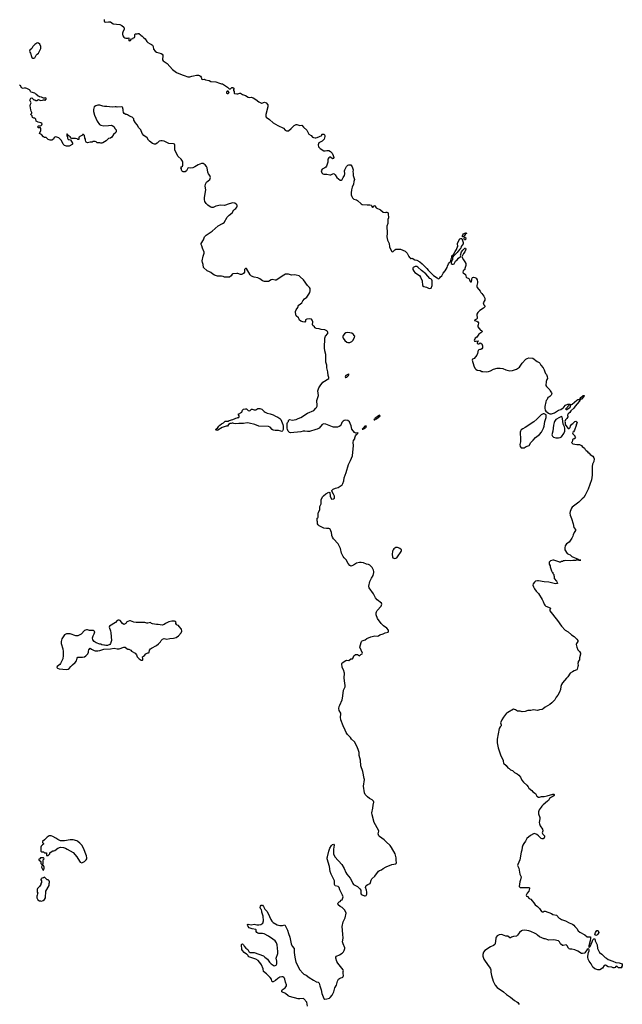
# Model space of a CAD drawing. Header units: inches. Extents: x 2293880 to 2522759, y 823965 to 1006879.
# Tile 277 of 325: x 2453815 to 2466402, y 850187 to 870769. Entities that reach past the tile are written whole.
import ezdxf

# ---------------------------------------------------------------- set-up
doc = ezdxf.new("R2010")
doc.units = ezdxf.units.IN
doc.header["$MEASUREMENT"] = 0
for name, color, linetype in [('C4855', 7, 'Continuous'), ('C4856', 7, 'Continuous'), ('C4857', 7, 'Continuous'), ('C4865', 7, 'Continuous'), ('C4866', 7, 'Continuous')]:
    doc.layers.add(name, color=color, linetype=linetype)

msp = doc.modelspace()

# ---------------------------------------------------------------- linework, layer by layer
at = {"layer": 'C4855', "color": 5, "elevation": 120}
for points in [[(2455890, 858219), (2455870, 858219), (2455850, 858209), (2455814, 858166), (2455691, 858089), (2455685, 858070), (2455713, 857993), (2455721, 857950), (2455731, 857790), (2455711, 857729), (2455695, 857705), (2455650, 857688), (2455612, 857688), (2455590, 857695), (2455570, 857695), (2455530, 857704), (2455510, 857715), (2455490, 857715), (2455410, 857742), (2455369, 857769), (2455345, 857805), (2455339, 857850), (2455349, 857890), (2455374, 857930), (2455386, 857970), (2455368, 857988), (2455350, 857998), (2455270, 858002), (2455230, 858015), (2455210, 858015), (2455170, 858002), (2455097, 857923), (2455030, 857888), (2454990, 857889), (2454870, 857929), (2454790, 857929), (2454750, 857909), (2454721, 857870), (2454697, 857823), (2454684, 857770), (2454684, 857730), (2454715, 857615), (2454722, 857562), (2454724, 857476), (2454714, 857410), (2454666, 857310), (2454651, 857289), (2454598, 857250), (2454592, 857230), (2454605, 857210), (2454639, 857199), (2454790, 857187), (2454829, 857191), (2454850, 857205), (2454882, 857250), (2454916, 857284), (2454975, 857330), (2454999, 857370), (2455018, 857422), (2455030, 857442), (2455070, 857446), (2455090, 857441), (2455130, 857441), (2455169, 857451), (2455198, 857470), (2455235, 857510), (2455249, 857550), (2455249, 857571), (2455260, 857600), (2455290, 857632), (2455314, 857610), (2455370, 857581), (2455390, 857576), (2455450, 857575), (2455490, 857581), (2455570, 857607), (2455710, 857616), (2455790, 857631), (2455850, 857616), (2455890, 857617), (2455990, 857651), (2456015, 857655), (2456057, 857617), (2456070, 857611), (2456094, 857610), (2456134, 857590), (2456152, 857572), (2456224, 857524), (2456252, 857490), (2456272, 857450), (2456310, 857405), (2456350, 857381), (2456379, 857381), (2456388, 857390), (2456389, 857410), (2456378, 857450), (2456424, 857476), (2456450, 857511), (2456490, 857531), (2456508, 857532), (2456518, 857542), (2456529, 857590), (2456546, 857614), (2456568, 857630), (2456676, 857684), (2456717, 857723), (2456754, 857766), (2456770, 857791), (2456800, 857820), (2456831, 857831), (2456890, 857818), (2456949, 857831), (2457030, 857839), (2457083, 857857), (2457129, 857890), (2457190, 857952), (2457204, 857990), (2457195, 858030), (2457143, 858083), (2457130, 858106), (2457106, 858110), (2457090, 858126), (2457078, 858150), (2457086, 858170), (2457068, 858188), (2457050, 858198), (2456990, 858194), (2456930, 858179), (2456862, 858150), (2456830, 858129), (2456790, 858115), (2456750, 858118), (2456709, 858129), (2456670, 858129), (2456590, 858139), (2456570, 858148), (2456550, 858168), (2456490, 858156), (2456470, 858156), (2456430, 858165), (2456250, 858166), (2456197, 858177), (2456130, 858201), (2456110, 858201), (2456071, 858189), (2456048, 858172), (2456030, 858149), (2455990, 858129), (2455966, 858146), (2455915, 858210)], [(2454470, 853709), (2454451, 853709), (2454430, 853708), (2454390, 853682), (2454334, 853626), (2454292, 853590), (2454294, 853570), (2454314, 853550), (2454313, 853533), (2454290, 853518), (2454262, 853490), (2454254, 853470), (2454254, 853390), (2454270, 853374), (2454312, 853372), (2454330, 853354), (2454373, 853353), (2454378, 853298), (2454410, 853294), (2454446, 853330), (2454447, 853353), (2454470, 853374), (2454510, 853392), (2454530, 853392), (2454550, 853402), (2454610, 853451), (2454670, 853471), (2454730, 853465), (2454770, 853451), (2454810, 853431), (2454930, 853361), (2455011, 853271), (2455062, 853182), (2455080, 853160), (2455110, 853142), (2455170, 853175), (2455203, 853210), (2455215, 853230), (2455218, 853250), (2455212, 853290), (2455145, 853450), (2455110, 853510), (2455070, 853558), (2455033, 853590), (2455010, 853604), (2454930, 853627), (2454870, 853622), (2454750, 853602), (2454670, 853604), (2454609, 853629), (2454570, 853659), (2454510, 853693)], [(2454310, 853246), (2454250, 853246), (2454233, 853227), (2454218, 853222), (2454214, 853210), (2454254, 853170), (2454254, 853130), (2454270, 853114), (2454290, 853114), (2454302, 853118), (2454306, 853130), (2454306, 853210), (2454326, 853230), (2454322, 853242)], [(2454310, 853086), (2454290, 853086), (2454278, 853082), (2454274, 853050), (2454298, 852998), (2454310, 852994), (2454326, 853030), (2454326, 853050)], [(2454330, 852846), (2454313, 852827), (2454278, 852822), (2454273, 852807), (2454258, 852802), (2454254, 852790), (2454274, 852770), (2454274, 852730), (2454254, 852710), (2454254, 852690), (2454230, 852646), (2454190, 852606), (2454182, 852590), (2454182, 852530), (2454192, 852510), (2454184, 852496), (2454182, 852470), (2454174, 852450), (2454174, 852410), (2454194, 852370), (2454230, 852351), (2454251, 852351), (2454270, 852342), (2454303, 852357), (2454330, 852378), (2454354, 852410), (2454358, 852550), (2454428, 852670), (2454428, 852710), (2454438, 852730), (2454438, 852750), (2454430, 852766), (2454410, 852786), (2454387, 852787)]]:
    msp.add_lwpolyline(points, close=True, dxfattribs=at)
at = {"layer": 'C4855', "color": 5, "elevation": 80}
msp.add_lwpolyline([(2459830, 850150), (2459810, 850232), (2459750, 850301), (2459735, 850310), (2459670, 850302), (2459630, 850302), (2459450, 850347), (2459423, 850363), (2459369, 850410), (2459293, 850450), (2459289, 850470), (2459301, 850490), (2459357, 850530), (2459377, 850550), (2459387, 850570), (2459386, 850594), (2459366, 850646), (2459356, 850710), (2459347, 850730), (2459330, 850747), (2459310, 850758), (2459290, 850761), (2459250, 850754), (2459210, 850727), (2459158, 850682), (2459110, 850658), (2459090, 850654), (2459081, 850670), (2459072, 850710), (2459047, 850750), (2459006, 850786), (2458970, 850825), (2458906, 850870), (2458898, 850930), (2458865, 851010), (2458853, 851033), (2458799, 851099), (2458750, 851133), (2458598, 851178), (2458586, 851190), (2458586, 851210), (2458568, 851228), (2458550, 851235), (2458502, 851270), (2458469, 851310), (2458457, 851330), (2458453, 851350), (2458449, 851410), (2458450, 851434), (2458455, 851445), (2458468, 851452), (2458490, 851431), (2458505, 851405), (2458542, 851362), (2458581, 851330), (2458601, 851290), (2458610, 851281), (2458631, 851271), (2458713, 851273), (2458910, 851201), (2458934, 851174), (2458990, 851131), (2459031, 851070), (2459070, 851031), (2459110, 851002), (2459130, 850994), (2459150, 850995), (2459170, 851006), (2459189, 851030), (2459183, 851090), (2459169, 851150), (2459209, 851250), (2459209, 851290), (2459195, 851430), (2459179, 851470), (2459149, 851510), (2459104, 851550), (2459015, 851610), (2458921, 851661), (2458890, 851669), (2458810, 851670), (2458790, 851677), (2458769, 851690), (2458755, 851710), (2458754, 851746), (2458750, 851753), (2458670, 851765), (2458610, 851785), (2458589, 851810), (2458579, 851839), (2458569, 851850), (2458590, 851862), (2458651, 851851), (2458710, 851859), (2458770, 851850), (2458810, 851851), (2458850, 851856), (2458896, 851884), (2458909, 851930), (2458901, 852030), (2458876, 852110), (2458874, 852135), (2458863, 852163), (2458850, 852178), (2458839, 852210), (2458845, 852235), (2458862, 852258), (2458870, 852262), (2458890, 852256), (2458910, 852231), (2458938, 852178), (2458977, 852137), (2459005, 852085), (2459058, 851958), (2459082, 851922), (2459110, 851895), (2459190, 851851), (2459250, 851836), (2459303, 851837), (2459351, 851850), (2459370, 851822), (2459410, 851736), (2459428, 851670), (2459460, 851590), (2459489, 851450), (2459504, 851404), (2459546, 851350), (2459547, 851273), (2459560, 851170), (2459583, 851070), (2459668, 850910), (2459730, 850835), (2459750, 850820), (2459797, 850797), (2459864, 850744), (2459950, 850690), (2460000, 850663)], dxfattribs=at)
at = {"layer": 'C4856', "color": 5, "elevation": 80}
for points in [[(2454063, 870000), (2454070, 869982), (2454090, 869965), (2454110, 869965), (2454130, 869972), (2454144, 870000)], [(2456802, 870000), (2456795, 869950), (2456798, 869930), (2456810, 869910), (2456830, 869892), (2456894, 869854), (2457005, 869725), (2457090, 869664), (2457210, 869614), (2457250, 869605), (2457330, 869576), (2457370, 869575), (2457410, 869591), (2457448, 869592), (2457510, 869611), (2457550, 869611), (2457570, 869605), (2457590, 869591), (2457605, 869570), (2457612, 869548), (2457612, 869532), (2457630, 869522), (2457670, 869525), (2457694, 869514), (2457770, 869497), (2457810, 869476), (2457913, 869473), (2457990, 869441), (2458030, 869431), (2458050, 869431), (2458158, 869358), (2458190, 869322), (2458216, 869324), (2458247, 869353), (2458270, 869354), (2458292, 869332), (2458282, 869310), (2458282, 869290), (2458292, 869270), (2458293, 869233), (2458304, 869224), (2458350, 869216), (2458370, 869218), (2458410, 869231), (2458430, 869231), (2458450, 869222), (2458470, 869205), (2458530, 869183), (2458590, 869150), (2458610, 869145), (2458652, 869148), (2458690, 869139), (2458750, 869104), (2458810, 869051), (2458864, 869024), (2458876, 869024), (2458930, 869043), (2458965, 869030), (2458995, 868990), (2458999, 868950), (2458954, 868790), (2458955, 868755), (2458965, 868730), (2459030, 868686), (2459110, 868615), (2459210, 868555), (2459322, 868502), (2459363, 868463), (2459390, 868447), (2459410, 868443), (2459432, 868448), (2459487, 868493), (2459519, 868530), (2459550, 868555), (2459590, 868578), (2459603, 868577), (2459670, 868558), (2459710, 868562), (2459740, 868520), (2459810, 868458), (2459858, 868378), (2459901, 868350), (2459934, 868314), (2459950, 868303), (2459990, 868299), (2460000, 868301)], [(2460000, 864319), (2459978, 864330), (2459970, 864346), (2459935, 864375), (2459929, 864389), (2459936, 864450), (2459927, 864487), (2459909, 864509), (2459870, 864519), (2459811, 864509), (2459787, 864493), (2459785, 864470), (2459771, 864449), (2459726, 864450), (2459690, 864465), (2459658, 864490), (2459654, 864510), (2459639, 864539), (2459590, 864578), (2459584, 864590), (2459578, 864670), (2459590, 864701), (2459625, 864755), (2459642, 864798), (2459650, 864811), (2459707, 864853), (2459726, 864890), (2459763, 864937), (2459810, 864972), (2459854, 865030), (2459873, 865067), (2459882, 865098), (2459881, 865150), (2459870, 865169), (2459830, 865213), (2459746, 865330), (2459676, 865396), (2459652, 865412), (2459590, 865431), (2459550, 865435), (2459490, 865431), (2459430, 865446), (2459390, 865450), (2459370, 865446), (2459330, 865426), (2459170, 865323), (2459150, 865323), (2459090, 865337), (2459068, 865332), (2459010, 865298), (2458990, 865295), (2458930, 865297), (2458888, 865308), (2458830, 865350), (2458790, 865370), (2458710, 865384), (2458655, 865410), (2458630, 865433), (2458550, 865566), (2458530, 865569), (2458513, 865550), (2458509, 865530), (2458512, 865510), (2458509, 865490), (2458490, 865464), (2458470, 865450), (2458450, 865443), (2458430, 865442), (2458370, 865461), (2458350, 865462), (2458270, 865454), (2458252, 865448), (2458230, 865417), (2458199, 865390), (2458170, 865385), (2458090, 865390), (2458062, 865402), (2458030, 865409), (2457950, 865410), (2457881, 865430), (2457850, 865448), (2457805, 865485), (2457779, 865499), (2457730, 865516), (2457657, 865590), (2457647, 865650), (2457633, 865693), (2457630, 865730), (2457650, 865826), (2457670, 865890), (2457670, 865910), (2457637, 865990), (2457622, 866042), (2457607, 866070), (2457606, 866090), (2457654, 866166), (2457675, 866230), (2457710, 866266), (2457833, 866347), (2457963, 866457), (2458054, 866506), (2458087, 866530), (2458150, 866643), (2458194, 866686), (2458252, 866730), (2458290, 866791), (2458330, 866823), (2458352, 866848), (2458359, 866870), (2458358, 866890), (2458336, 866916), (2458310, 866934), (2458270, 866939), (2458190, 866923), (2458090, 866886), (2458010, 866892), (2457910, 866868), (2457854, 866846), (2457830, 866845), (2457807, 866850), (2457770, 866870), (2457743, 866890), (2457710, 866930), (2457682, 866970), (2457672, 867010), (2457675, 867055), (2457700, 867210), (2457692, 867290), (2457695, 867330), (2457718, 867370), (2457787, 867430), (2457798, 867470), (2457797, 867490), (2457789, 867509), (2457760, 867550), (2457744, 867584), (2457731, 867671), (2457718, 867698), (2457690, 867732), (2457650, 867760), (2457630, 867765), (2457610, 867764), (2457542, 867738), (2457470, 867690), (2457430, 867673), (2457390, 867665), (2457350, 867669), (2457330, 867662), (2457301, 867610), (2457273, 867587), (2457230, 867587), (2457214, 867595), (2457201, 867610), (2457193, 867630), (2457193, 867653), (2457184, 867670), (2457195, 867690), (2457213, 867707), (2457225, 867730), (2457222, 867790), (2457215, 867810), (2457190, 867850), (2457127, 867907), (2457090, 867972), (2457059, 868050), (2457058, 868150), (2457050, 868165), (2457030, 868174), (2456930, 868180), (2456831, 868231), (2456790, 868238), (2456762, 868238), (2456731, 868229), (2456686, 868190), (2456650, 868166), (2456630, 868164), (2456590, 868181), (2456526, 868230), (2456508, 868250), (2456478, 868298), (2456410, 868350), (2456372, 868390), (2456344, 868464), (2456307, 868510), (2456270, 868569), (2456236, 868610), (2456202, 868670), (2456196, 868696), (2456190, 868706), (2456166, 868730), (2456109, 868749), (2456070, 868782), (2456050, 868789), (2456030, 868789), (2455995, 868810), (2455984, 868830), (2455974, 868870), (2455975, 868890), (2455967, 868913), (2455967, 868927), (2455962, 868942), (2455950, 868946), (2455850, 868942), (2455830, 868949), (2455809, 868949), (2455750, 868941), (2455637, 868957), (2455588, 868952), (2455550, 868958), (2455490, 868982), (2455470, 868985), (2455450, 868984), (2455405, 868970), (2455373, 868947), (2455358, 868890), (2455355, 868850), (2455377, 868770), (2455430, 868650), (2455480, 868580), (2455510, 868562), (2455572, 868548), (2455670, 868554), (2455730, 868567), (2455750, 868559), (2455779, 868539), (2455806, 868486), (2455832, 868470), (2455832, 868432), (2455825, 868410), (2455776, 868370), (2455742, 868310), (2455710, 868289), (2455670, 868288), (2455620, 868240), (2455550, 868195), (2455530, 868188), (2455512, 868188), (2455490, 868198), (2455430, 868198), (2455410, 868218), (2455390, 868226), (2455350, 868226), (2455330, 868206), (2455286, 868206), (2455230, 868198), (2455206, 868210), (2455200, 868220), (2455188, 868250), (2455188, 868270), (2455178, 868290), (2455178, 868310), (2455168, 868330), (2455167, 868347), (2455150, 868366), (2455130, 868366), (2455124, 868356), (2455072, 868330), (2455061, 868319), (2455052, 868310), (2455052, 868268), (2455030, 868268), (2455016, 868276), (2454984, 868284), (2454902, 868282), (2454889, 868289), (2454870, 868319), (2454826, 868350), (2454810, 868386), (2454802, 868378), (2454802, 868350), (2454811, 868311), (2454811, 868290), (2454830, 868262), (2454850, 868265), (2454875, 868255), (2454918, 868190), (2454918, 868170), (2454910, 868162), (2454850, 868127), (2454790, 868126), (2454750, 868139), (2454721, 868170), (2454686, 868246), (2454636, 868296), (2454592, 868312), (2454570, 868317), (2454546, 868314), (2454536, 868304), (2454518, 868270), (2454490, 868249), (2454450, 868249), (2454410, 868262), (2454370, 868308), (2454330, 868308), (2454310, 868318), (2454270, 868368), (2454229, 868389), (2454254, 868450), (2454258, 868490), (2454248, 868508), (2454209, 868509), (2454188, 868532), (2454206, 868550), (2454250, 868551), (2454263, 868557), (2454278, 868570), (2454288, 868590), (2454280, 868600), (2454256, 868616), (2454204, 868624), (2454170, 868639), (2454159, 868650), (2454152, 868692), (2454130, 868709), (2454109, 868709), (2454094, 868714), (2454085, 868725), (2454077, 868757), (2454050, 868786), (2454050, 868794), (2454067, 868813), (2454068, 868830), (2454054, 868854), (2454045, 868885), (2454035, 868970), (2454040, 869000), (2454055, 869030), (2454029, 869089), (2454050, 869132), (2454070, 869134), (2454110, 869092), (2454132, 869092), (2454150, 869082), (2454170, 869082), (2454210, 869102), (2454250, 869081), (2454294, 869086), (2454310, 869094), (2454330, 869094), (2454350, 869082), (2454366, 869110), (2454366, 869130), (2454350, 869135), (2454330, 869126), (2454310, 869126), (2454270, 869149), (2454230, 869158), (2454208, 869168), (2454196, 869176), (2454170, 869208), (2454154, 869214), (2454130, 869235), (2454055, 869255), (2454042, 869270), (2454035, 869290), (2454023, 869303), (2453990, 869315), (2453966, 869330), (2453938, 869338), (2453930, 869346), (2453890, 869328), (2453850, 869346), (2453838, 869378), (2453830, 869388), (2453810, 869398)], [(2460000, 862199), (2459870, 862158), (2459830, 862159), (2459770, 862170), (2459735, 862165), (2459690, 862151), (2459473, 862133), (2459450, 862142), (2459425, 862170), (2459410, 862199), (2459403, 862230), (2459403, 862330), (2459410, 862350), (2459427, 862370), (2459430, 862390), (2459439, 862400), (2459452, 862408), (2459510, 862400), (2459550, 862402), (2459590, 862412), (2459630, 862435), (2459690, 862456), (2459830, 862541), (2459959, 862601), (2460000, 862645)]]:
    msp.add_lwpolyline(points, dxfattribs=at)
for points in [[(2458170, 869278), (2458150, 869275), (2458142, 869270), (2458132, 869250), (2458133, 869233), (2458150, 869225), (2458170, 869226), (2458178, 869230), (2458188, 869250)], [(2459290, 862164), (2459270, 862165), (2459223, 862183), (2459150, 862183), (2459110, 862191), (2459090, 862202), (2459048, 862248), (2459010, 862264), (2458810, 862275), (2458730, 862305), (2458610, 862338), (2458570, 862342), (2458490, 862328), (2458390, 862330), (2458330, 862322), (2458287, 862327), (2458270, 862335), (2458250, 862338), (2458230, 862328), (2458210, 862328), (2458174, 862310), (2458154, 862270), (2458130, 862275), (2458042, 862242), (2457954, 862190), (2457930, 862182), (2457918, 862190), (2457909, 862210), (2457950, 862232), (2457975, 862270), (2457995, 862290), (2458030, 862321), (2458070, 862345), (2458105, 862375), (2458170, 862378), (2458190, 862391), (2458270, 862411), (2458318, 862430), (2458330, 862442), (2458355, 862445), (2458370, 862454), (2458390, 862454), (2458398, 862470), (2458398, 862490), (2458386, 862510), (2458386, 862530), (2458410, 862534), (2458426, 862550), (2458455, 862565), (2458469, 862610), (2458490, 862630), (2458530, 862636), (2458550, 862631), (2458570, 862622), (2458590, 862602), (2458610, 862592), (2458630, 862602), (2458655, 862625), (2458670, 862626), (2458710, 862611), (2458730, 862611), (2458750, 862616), (2458790, 862641), (2458810, 862643), (2458830, 862641), (2458870, 862626), (2458894, 862610), (2458919, 862579), (2458942, 862562), (2458985, 862545), (2459050, 862533), (2459110, 862510), (2459159, 862479), (2459210, 862457), (2459252, 862430), (2459272, 862410), (2459310, 862310), (2459320, 862270), (2459316, 862204), (2459304, 862176)]]:
    msp.add_lwpolyline(points, close=True, dxfattribs=at)
at = {"layer": 'C4857', "color": 5, "elevation": 80}
for points in [[(2455581, 870770), (2455582, 870742), (2455590, 870722), (2455616, 870716), (2455670, 870727), (2455690, 870727), (2455710, 870721), (2455770, 870685), (2455910, 870666), (2455950, 870648), (2455990, 870610), (2455998, 870590), (2455998, 870570), (2455970, 870510), (2455966, 870490), (2455964, 870464), (2455973, 870430), (2455990, 870403), (2456008, 870388), (2456030, 870381), (2456076, 870384), (2456094, 870390), (2456093, 870333), (2456105, 870325), (2456130, 870334), (2456149, 870371), (2456182, 870378), (2456186, 870390), (2456210, 870394), (2456218, 870410), (2456218, 870450), (2456230, 870474), (2456270, 870474), (2456290, 870482), (2456310, 870482), (2456313, 870473), (2456330, 870461), (2456343, 870443), (2456370, 870426), (2456398, 870398), (2456437, 870370), (2456474, 870314), (2456494, 870294), (2456542, 870262), (2456571, 870250), (2456590, 870234), (2456602, 870210), (2456613, 870150), (2456648, 870108), (2456673, 870093), (2456770, 870065), (2456794, 870050), (2456802, 870030), (2456804, 870010), (2456802, 870000)], [(2454144, 870000), (2454158, 870030), (2454178, 870050), (2454210, 870071), (2454256, 870170), (2454259, 870190), (2454255, 870210), (2454236, 870256), (2454210, 870281), (2454190, 870285), (2454170, 870277), (2454130, 870249), (2454091, 870210), (2454071, 870169), (2454027, 870130), (2454021, 870110), (2454025, 870090), (2454038, 870070), (2454063, 870000)]]:
    msp.add_lwpolyline(points, dxfattribs=at)
at = {"layer": 'C4865', "color": 5, "elevation": 80}
for points in [[(2460000, 850663), (2460010, 850657), (2460050, 850647), (2460070, 850631), (2460084, 850570), (2460114, 850490), (2460126, 850410), (2460170, 850306), (2460190, 850296), (2460230, 850301), (2460285, 850315), (2460302, 850330), (2460339, 850381), (2460379, 850450), (2460398, 850530), (2460435, 850590), (2460436, 850616), (2460450, 850672), (2460475, 850710), (2460493, 850727), (2460520, 850740), (2460550, 850747), (2460563, 850757), (2460573, 850770), (2460579, 850790), (2460573, 850830), (2460574, 850870), (2460579, 850890), (2460574, 850910), (2460461, 851050), (2460441, 851081), (2460417, 851150), (2460417, 851170), (2460430, 851194), (2460498, 851218), (2460550, 851254), (2460577, 851283), (2460594, 851310), (2460609, 851350), (2460607, 851370), (2460570, 851450), (2460561, 851490), (2460570, 851570), (2460568, 851650), (2460551, 851810), (2460575, 851910), (2460612, 851992), (2460636, 852090), (2460630, 852115), (2460600, 852160), (2460550, 852208), (2460508, 852230), (2460469, 852269), (2460462, 852290), (2460468, 852310), (2460489, 852331), (2460510, 852338), (2460530, 852362), (2460548, 852372), (2460568, 852410), (2460569, 852430), (2460558, 852470), (2460501, 852581), (2460486, 852630), (2460470, 852647), (2460406, 852666), (2460390, 852689), (2460394, 852750), (2460389, 852771), (2460366, 852826), (2460324, 852904), (2460300, 852960), (2460284, 853070), (2460236, 853230), (2460236, 853250), (2460245, 853270), (2460269, 853390), (2460293, 853450), (2460330, 853505), (2460350, 853525), (2460371, 853531), (2460381, 853510), (2460367, 853430), (2460371, 853331), (2460399, 853270), (2460541, 853110), (2460590, 853025), (2460624, 852944), (2460647, 852910), (2460721, 852821), (2460761, 852750), (2460775, 852710), (2460791, 852690), (2460827, 852667), (2460870, 852647), (2460921, 852601), (2460943, 852570), (2460942, 852510), (2460949, 852489), (2460970, 852474), (2461017, 852457), (2461030, 852454), (2461050, 852464), (2461066, 852490), (2461068, 852528), (2461062, 852570), (2461041, 852630), (2461044, 852650), (2461053, 852667), (2461089, 852690), (2461133, 852710), (2461144, 852730), (2461155, 852785), (2461169, 852810), (2461230, 852864), (2461311, 852969), (2461330, 852982), (2461370, 852995), (2461410, 853028), (2461470, 853060), (2461590, 853107), (2461670, 853125), (2461678, 853130), (2461688, 853150), (2461679, 853190), (2461679, 853250), (2461656, 853330), (2461582, 853462), (2461550, 853503), (2461470, 853586), (2461425, 853625), (2461333, 853693), (2461316, 853710), (2461308, 853728), (2461305, 853750), (2461315, 853805), (2461313, 853830), (2461220, 853990), (2461176, 854150), (2461174, 854190), (2461193, 854290), (2461196, 854350), (2461210, 854410), (2461207, 854430), (2461180, 854460), (2461122, 854490), (2461082, 854522), (2461033, 854573), (2461015, 854610), (2460998, 854750), (2461014, 854886), (2461013, 854910), (2460984, 855050), (2460940, 855170), (2460933, 855290), (2460909, 855389), (2460903, 855450), (2460893, 855493), (2460864, 855570), (2460806, 855670), (2460746, 855730), (2460723, 855763), (2460659, 855830), (2460632, 855870), (2460616, 855916), (2460569, 856010), (2460521, 856130), (2460513, 856190), (2460523, 856250), (2460521, 856270), (2460486, 856326), (2460479, 856370), (2460485, 856410), (2460503, 856437), (2460553, 856550), (2460555, 856585), (2460567, 856633), (2460582, 856750), (2460614, 856826), (2460617, 856850), (2460599, 856950), (2460594, 857010), (2460594, 857050), (2460601, 857070), (2460602, 857110), (2460578, 857178), (2460549, 857230), (2460544, 857310), (2460550, 857322), (2460630, 857375), (2460650, 857381), (2460690, 857372), (2460730, 857405), (2460769, 857411), (2460782, 857430), (2460795, 857470), (2460830, 857498), (2460870, 857498), (2460890, 857482), (2460910, 857474), (2460940, 857500), (2460970, 857514), (2460978, 857530), (2460922, 857650), (2460947, 857753), (2460955, 857770), (2460970, 857785), (2461030, 857805), (2461068, 857830), (2461150, 857865), (2461230, 857887), (2461290, 857881), (2461310, 857886), (2461338, 857910), (2461410, 857930), (2461450, 857951), (2461510, 857967), (2461518, 857990), (2461516, 858010), (2461481, 858050), (2461417, 858097), (2461365, 858145), (2461288, 858250), (2461264, 858330), (2461263, 858370), (2461268, 858390), (2461284, 858416), (2461362, 858510), (2461374, 858530), (2461377, 858550), (2461370, 858570), (2461284, 858644), (2461245, 858685), (2461204, 858764), (2461114, 858890), (2461111, 858930), (2461132, 859028), (2461162, 859098), (2461196, 859150), (2461211, 859210), (2461212, 859232), (2461202, 859262), (2461176, 859316), (2461130, 859365), (2461101, 859381), (2461058, 859390), (2460995, 859415), (2460950, 859423), (2460910, 859423), (2460851, 859410), (2460790, 859369), (2460750, 859349), (2460730, 859348), (2460710, 859362), (2460679, 859399), (2460635, 859475), (2460590, 859517), (2460570, 859549), (2460537, 859617), (2460514, 859714), (2460466, 859810), (2460370, 859916), (2460347, 859950), (2460332, 859990), (2460332, 860000)], [(2465379, 860000), (2465371, 859970), (2465350, 859929), (2465290, 859850), (2465238, 859810), (2465221, 859790), (2465211, 859770), (2465201, 859730), (2465205, 859690), (2465252, 859610), (2465275, 859595), (2465310, 859585), (2465330, 859571), (2465346, 859546), (2465482, 859490), (2465482, 859482), (2465493, 859473), (2465534, 859470), (2465471, 859469), (2465450, 859475), (2465430, 859467), (2465370, 859465), (2465330, 859457), (2465210, 859466), (2465190, 859458), (2465164, 859456), (2465150, 859446), (2465130, 859446), (2465110, 859428), (2465090, 859429), (2465076, 859436), (2464970, 859468), (2464950, 859468), (2464904, 859456), (2464874, 859430), (2464874, 859390), (2464892, 859350), (2464892, 859330), (2464922, 859250), (2464940, 859220), (2464952, 859210), (2464954, 859190), (2464972, 859170), (2464973, 859153), (2464982, 859130), (2464982, 859090), (2465026, 859030), (2465051, 858989), (2465050, 858986), (2465040, 858980), (2465010, 858979), (2464870, 859014), (2464770, 859015), (2464650, 859041), (2464630, 859041), (2464590, 859032), (2464566, 859014), (2464541, 858979), (2464534, 858950), (2464545, 858910), (2464569, 858870), (2464604, 858824), (2464652, 858772), (2464730, 858650), (2464752, 858610), (2464773, 858553), (2464786, 858530), (2464808, 858508), (2464862, 858490), (2464902, 858470), (2464891, 858430), (2464891, 858410), (2465048, 858208), (2465130, 858090), (2465206, 858010), (2465270, 857971), (2465343, 857910), (2465396, 857876), (2465450, 857821), (2465470, 857791), (2465470, 857768), (2465445, 857730), (2465439, 857710), (2465451, 857650), (2465470, 857598), (2465510, 857562), (2465531, 857530), (2465530, 857506), (2465511, 857430), (2465506, 857390), (2465483, 857350), (2465477, 857330), (2465475, 857310), (2465479, 857270), (2465475, 857250), (2465458, 857190), (2465450, 857178), (2465400, 857160), (2465360, 857140), (2465314, 857106), (2465266, 857030), (2465236, 857004), (2465156, 856904), (2465134, 856870), (2465117, 856830), (2465108, 856770), (2465090, 856714), (2465055, 856650), (2465019, 856610), (2464990, 856553), (2464930, 856489), (2464890, 856456), (2464790, 856401), (2464750, 856364), (2464730, 856352), (2464676, 856344), (2464630, 856327), (2464550, 856339), (2464490, 856329), (2464430, 856327), (2464370, 856307), (2464310, 856303), (2464270, 856315), (2464210, 856315), (2464190, 856325), (2464170, 856345), (2464150, 856352), (2464130, 856353), (2464010, 856289), (2463985, 856270), (2463921, 856190), (2463888, 856132), (2463861, 856070), (2463871, 856030), (2463871, 856010), (2463850, 855989), (2463831, 855950), (2463791, 855730), (2463787, 855650), (2463811, 855550), (2463864, 855384), (2463911, 855290), (2463911, 855270), (2463921, 855230), (2463977, 855177), (2464011, 855130), (2464036, 855116), (2464070, 855085), (2464111, 855071), (2464150, 855031), (2464205, 855005), (2464238, 854978), (2464276, 854936), (2464307, 854870), (2464335, 854830), (2464410, 854767), (2464439, 854730), (2464450, 854707), (2464510, 854653), (2464530, 854625), (2464587, 854590), (2464618, 854538), (2464650, 854517), (2464670, 854516), (2464712, 854528), (2464770, 854533), (2464830, 854545), (2464950, 854579), (2464970, 854577), (2464982, 854570), (2464976, 854550), (2464951, 854529), (2464921, 854519), (2464885, 854490), (2464861, 854450), (2464843, 854430), (2464750, 854357), (2464723, 854330), (2464706, 854310), (2464669, 854251), (2464652, 854210), (2464653, 854170), (2464677, 854090), (2464678, 854062), (2464667, 853990), (2464670, 853962), (2464690, 853919), (2464732, 853850), (2464739, 853810), (2464727, 853770), (2464744, 853744), (2464775, 853710), (2464776, 853684), (2464765, 853655), (2464750, 853645), (2464730, 853646), (2464710, 853656), (2464651, 853711), (2464615, 853735), (2464570, 853756), (2464548, 853752), (2464482, 853718), (2464410, 853656), (2464380, 853600), (2464344, 853550), (2464323, 853510), (2464311, 853470), (2464301, 853410), (2464287, 853370), (2464260, 853210), (2464219, 853110), (2464216, 853090), (2464244, 853030), (2464265, 852910), (2464287, 852850), (2464276, 852790), (2464261, 852750), (2464251, 852650), (2464270, 852631), (2464286, 852626), (2464311, 852631), (2464330, 852631), (2464350, 852625), (2464451, 852631), (2464462, 852622), (2464465, 852610), (2464451, 852550), (2464412, 852510), (2464392, 852470), (2464402, 852450), (2464421, 852441), (2464460, 852400), (2464490, 852381), (2464521, 852350), (2464555, 852310), (2464584, 852264), (2464632, 852232), (2464671, 852190), (2464712, 852130), (2464730, 852118), (2464750, 852118), (2464770, 852131), (2464790, 852131), (2464925, 852085), (2464950, 852066), (2465030, 852047), (2465083, 851990), (2465110, 851971), (2465130, 851961), (2465215, 851935), (2465290, 851891), (2465361, 851861), (2465390, 851838), (2465411, 851810), (2465450, 851773), (2465483, 851723), (2465514, 851694), (2465621, 851641), (2465670, 851594), (2465718, 851598), (2465735, 851595), (2465741, 851570), (2465734, 851510), (2465701, 851410), (2465701, 851390), (2465710, 851371), (2465730, 851396), (2465773, 851490), (2465787, 851533), (2465810, 851556), (2465830, 851552), (2465836, 851530), (2465834, 851510), (2465877, 851430), (2465883, 851350), (2465924, 851270), (2465974, 851234), (2466045, 851165), (2466072, 851152), (2466104, 851124), (2466207, 851090), (2466270, 851062), (2466336, 851056), (2466402, 851030), (2466402, 850990), (2466382, 850970), (2466382, 850962), (2466392, 850952), (2466390, 850949), (2466326, 850950), (2466295, 850975), (2466290, 850986), (2466270, 850978), (2466250, 850958), (2466230, 850948), (2466212, 850948), (2466184, 850964), (2466110, 850973), (2466050, 851008), (2466025, 850995), (2465990, 850942), (2465930, 850908), (2465892, 850908), (2465850, 850919), (2465830, 850929), (2465790, 850962), (2465755, 851035), (2465710, 851090), (2465687, 851130), (2465679, 851170), (2465681, 851190), (2465699, 851270), (2465713, 851307), (2465710, 851328), (2465700, 851340), (2465690, 851344), (2465670, 851329), (2465619, 851261), (2465610, 851255), (2465570, 851246), (2465550, 851252), (2465476, 851296), (2465410, 851327), (2465350, 851341), (2465310, 851339), (2465290, 851345), (2465277, 851357), (2465249, 851409), (2465230, 851433), (2465170, 851413), (2465150, 851418), (2465114, 851450), (2465093, 851490), (2465070, 851510), (2464970, 851536), (2464868, 851528), (2464790, 851555), (2464770, 851555), (2464670, 851599), (2464630, 851629), (2464612, 851650), (2464579, 851670), (2464490, 851712), (2464450, 851725), (2464365, 851735), (2464311, 851730), (2464296, 851724), (2464252, 851688), (2464210, 851629), (2464190, 851614), (2464130, 851604), (2464091, 851589), (2464070, 851575), (2464050, 851575), (2464010, 851609), (2463966, 851610), (2463899, 851639), (2463870, 851646), (2463830, 851641), (2463790, 851619), (2463770, 851593), (2463761, 851570), (2463750, 851450), (2463742, 851438), (2463710, 851415), (2463650, 851387), (2463533, 851310), (2463504, 851276), (2463489, 851230), (2463490, 851190), (2463509, 851129), (2463599, 850999), (2463630, 850966), (2463651, 850930), (2463656, 850910), (2463657, 850857), (2463671, 850790), (2463707, 850670), (2463724, 850630), (2463746, 850586), (2463790, 850539), (2463922, 850450), (2463982, 850390), (2464070, 850336), (2464150, 850267), (2464200, 850240), (2464221, 850221), (2464250, 850186)]]:
    msp.add_lwpolyline(points, dxfattribs=at)
for points in [[(2461710, 859737), (2461670, 859735), (2461631, 859710), (2461613, 859687), (2461604, 859656), (2461598, 859590), (2461601, 859540), (2461610, 859521), (2461650, 859507), (2461690, 859521), (2461710, 859539), (2461786, 859650), (2461793, 859670), (2461790, 859690), (2461757, 859717), (2461730, 859731)], [(2465850, 851624), (2465829, 851650), (2465833, 851670), (2465841, 851690), (2465869, 851730), (2465890, 851731), (2465900, 851720), (2465911, 851690), (2465890, 851655), (2465870, 851635)]]:
    msp.add_lwpolyline(points, close=True, dxfattribs=at)
at = {"layer": 'C4866', "color": 5, "elevation": 80}
for points in [[(2460000, 868301), (2460030, 868306), (2460126, 868350), (2460126, 868370), (2460130, 868374), (2460173, 868373), (2460191, 868351), (2460191, 868330), (2460175, 868270), (2460150, 868243), (2460130, 868229), (2460088, 868212), (2460066, 868194), (2460051, 868150), (2460059, 868110), (2460093, 868073), (2460170, 868028), (2460195, 868025), (2460230, 868035), (2460270, 868038), (2460310, 868017), (2460339, 867979), (2460363, 867930), (2460374, 867890), (2460370, 867866), (2460350, 867858), (2460310, 867894), (2460290, 867894), (2460270, 867882), (2460251, 867850), (2460251, 867790), (2460227, 867710), (2460213, 867687), (2460190, 867669), (2460130, 867646), (2460112, 867610), (2460126, 867570), (2460146, 867550), (2460170, 867542), (2460230, 867543), (2460290, 867524), (2460315, 867525), (2460370, 867551), (2460387, 867547), (2460406, 867526), (2460436, 867470), (2460510, 867414), (2460530, 867411), (2460550, 867431), (2460569, 867470), (2460598, 867510), (2460609, 867550), (2460601, 867610), (2460604, 867630), (2460639, 867701), (2460670, 867725), (2460692, 867732), (2460730, 867732), (2460761, 867690), (2460776, 867650), (2460778, 867630), (2460771, 867590), (2460780, 867560), (2460784, 867510), (2460807, 867430), (2460795, 867390), (2460791, 867330), (2460759, 867270), (2460746, 867214), (2460740, 867150), (2460742, 867110), (2460754, 867070), (2460766, 867046), (2460798, 867018), (2460850, 867000), (2460870, 866987), (2460950, 866919), (2460970, 866909), (2461070, 866899), (2461130, 866899), (2461154, 866894), (2461165, 866885), (2461170, 866862), (2461190, 866847), (2461195, 866850), (2461210, 866882), (2461230, 866878), (2461258, 866838), (2461350, 866796), (2461410, 866743), (2461450, 866736), (2461470, 866745), (2461484, 866744), (2461510, 866734), (2461511, 866690), (2461519, 866650), (2461516, 866624), (2461503, 866590), (2461506, 866510), (2461482, 866450), (2461491, 866309), (2461481, 866230), (2461497, 866157), (2461535, 866090), (2461540, 866020), (2461582, 865930), (2461590, 865922), (2461610, 865914), (2461650, 865958), (2461669, 865971), (2461690, 865975), (2461771, 865971), (2461867, 865927), (2461911, 865890), (2461942, 865822), (2461960, 865800), (2461974, 865790), (2461978, 865778), (2461990, 865774), (2462010, 865782), (2462066, 865746), (2462110, 865741), (2462170, 865710), (2462225, 865665), (2462261, 865621), (2462318, 865570), (2462350, 865530), (2462459, 865419), (2462533, 865373), (2462550, 865356), (2462570, 865351), (2462589, 865370), (2462605, 865395), (2462630, 865412), (2462658, 865470), (2462699, 865521), (2462744, 865590), (2462750, 865618), (2462770, 865665), (2462790, 865693), (2462802, 865698), (2462818, 865718), (2462822, 865718), (2462827, 865770), (2462839, 865800), (2462845, 865830), (2462850, 865841), (2462878, 865862), (2462910, 865926), (2462937, 865963), (2462956, 866004), (2462964, 866030), (2462963, 866090), (2462970, 866111), (2463010, 866185), (2463030, 866196), (2463050, 866194), (2463067, 866150), (2463076, 866110), (2463076, 866084), (2463038, 866030), (2463027, 865993), (2463011, 865969), (2462971, 865930), (2462956, 865904), (2462894, 865846), (2462882, 865838), (2462865, 865815), (2462856, 865790), (2462854, 865750), (2462843, 865737), (2462825, 865695), (2462831, 865671), (2462850, 865659), (2462870, 865659), (2462892, 865668), (2462919, 865720), (2462953, 865750), (2462979, 865781), (2463023, 865817), (2463029, 865830), (2463024, 865850), (2463044, 865916), (2463069, 865951), (2463110, 865994), (2463130, 865994), (2463131, 865971), (2463125, 865950), (2463110, 865918), (2463082, 865878), (2463051, 865810), (2463084, 865750), (2463114, 865710), (2463131, 865670), (2463131, 865630), (2463112, 865570), (2463114, 865550), (2463081, 865519), (2463071, 865490), (2463078, 865478), (2463125, 865445), (2463138, 865390), (2463150, 865378), (2463196, 865356), (2463211, 865331), (2463215, 865310), (2463230, 865287), (2463250, 865292), (2463259, 865330), (2463257, 865350), (2463270, 865378), (2463295, 865385), (2463320, 865380), (2463350, 865366), (2463370, 865330), (2463378, 865290), (2463379, 865270), (2463367, 865210), (2463367, 865190), (2463374, 865170), (2463430, 865095), (2463446, 865065), (2463470, 865043), (2463512, 864992), (2463531, 864950), (2463534, 864930), (2463533, 864907), (2463498, 864850), (2463511, 864811), (2463532, 864790), (2463531, 864770), (2463500, 864740), (2463425, 864690), (2463385, 864650), (2463365, 864610), (2463370, 864526), (2463354, 864510), (2463314, 864490), (2463318, 864478), (2463366, 864466), (2463385, 864450), (2463396, 864430), (2463392, 864390), (2463382, 864370), (2463385, 864350), (2463441, 864281), (2463471, 864271), (2463478, 864250), (2463470, 864238), (2463405, 864195), (2463362, 864130), (2463330, 864115), (2463305, 864065), (2463312, 864052), (2463326, 864046), (2463352, 864052), (2463393, 864053), (2463393, 864047), (2463378, 864042), (2463374, 864010), (2463390, 863994), (2463410, 863994), (2463430, 864014), (2463470, 863992), (2463482, 863950), (2463482, 863910), (2463471, 863890), (2463450, 863878), (2463424, 863876), (2463390, 863858), (2463381, 863790), (2463366, 863755), (2463305, 863690), (2463271, 863670), (2463266, 863655), (2463299, 863530), (2463324, 863484), (2463343, 863463), (2463370, 863446), (2463433, 863433), (2463470, 863415), (2463490, 863412), (2463570, 863411), (2463610, 863418), (2463650, 863430), (2463710, 863466), (2463790, 863486), (2463813, 863487), (2463850, 863487), (2463910, 863475), (2463967, 863447), (2464050, 863432), (2464110, 863436), (2464194, 863466), (2464253, 863507), (2464311, 863590), (2464390, 863670), (2464417, 863690), (2464450, 863699), (2464532, 863692), (2464622, 863622), (2464663, 863603), (2464678, 863590), (2464698, 863550), (2464752, 863490), (2464772, 863450), (2464781, 863410), (2464795, 863375), (2464816, 863350), (2464833, 863310), (2464838, 863270), (2464825, 863250), (2464810, 863206), (2464804, 863124), (2464820, 863100), (2464890, 863031), (2464896, 863010), (2464921, 862970), (2464927, 862950), (2464917, 862923), (2464887, 862890), (2464870, 862875), (2464845, 862870), (2464835, 862830), (2464814, 862806), (2464802, 862778), (2464783, 862683), (2464781, 862650), (2464791, 862610), (2464804, 862584), (2464863, 862543), (2464890, 862531), (2464910, 862527), (2464926, 862530), (2464986, 862554), (2465070, 862607), (2465117, 862623), (2465168, 862652), (2465178, 862670), (2465218, 862710), (2465266, 862730), (2465313, 862733), (2465314, 862726), (2465298, 862722), (2465294, 862710), (2465214, 862630), (2465230, 862622), (2465250, 862622), (2465263, 862637), (2465314, 862670), (2465326, 862714), (2465336, 862724), (2465355, 862730), (2465450, 862816), (2465470, 862831), (2465509, 862831), (2465522, 862838), (2465522, 862850), (2465535, 862870), (2465588, 862910), (2465612, 862912), (2465602, 862898), (2465602, 862890), (2465550, 862835), (2465528, 862828), (2465512, 862828), (2465512, 862812), (2465499, 862790), (2465418, 862690), (2465391, 862649), (2465328, 862592), (2465304, 862556), (2465272, 862530), (2465260, 862500), (2465262, 862470), (2465242, 862430), (2465217, 862403), (2465205, 862370), (2465211, 862350), (2465211, 862310), (2465224, 862284), (2465270, 862222), (2465290, 862225), (2465310, 862242), (2465322, 862278), (2465345, 862315), (2465368, 862330), (2465409, 862371), (2465430, 862376), (2465450, 862362), (2465456, 862350), (2465451, 862330), (2465441, 862310), (2465437, 862283), (2465405, 862190), (2465384, 862156), (2465370, 862146), (2465365, 862130), (2465372, 862110), (2465412, 862070), (2465412, 862050), (2465422, 862030), (2465420, 862020), (2465414, 862010), (2465390, 862008), (2465364, 861996), (2465365, 861970), (2465356, 861944), (2465342, 861930), (2465370, 861906), (2465451, 861891), (2465510, 861886), (2465550, 861871), (2465567, 861847), (2465611, 861810), (2465625, 861785), (2465645, 861765), (2465670, 861752), (2465685, 861730), (2465711, 861710), (2465730, 861682), (2465790, 861645), (2465810, 861612), (2465815, 861590), (2465806, 861530), (2465783, 861477), (2465770, 861430), (2465776, 861364), (2465774, 861250), (2465758, 861150), (2465690, 860954), (2465652, 860888), (2465628, 860830), (2465596, 860784), (2465566, 860750), (2465495, 860685), (2465358, 860582), (2465340, 860560), (2465311, 860490), (2465307, 860450), (2465311, 860410), (2465344, 860344), (2465379, 860230), (2465393, 860153), (2465423, 860110), (2465423, 860090), (2465394, 860050), (2465379, 860000)], [(2460000, 862645), (2460017, 862663), (2460029, 862691), (2460032, 862728), (2460022, 862790), (2460024, 862810), (2460054, 862910), (2460046, 863010), (2460064, 863070), (2460090, 863115), (2460150, 863195), (2460269, 863271), (2460272, 863290), (2460261, 863330), (2460254, 863410), (2460232, 863490), (2460228, 863550), (2460212, 863610), (2460207, 863710), (2460211, 863770), (2460190, 863850), (2460181, 863910), (2460188, 864110), (2460206, 864154), (2460252, 864210), (2460254, 864230), (2460244, 864250), (2460230, 864265), (2460190, 864284), (2460110, 864290), (2460070, 864305), (2460010, 864314), (2460000, 864319)], [(2460332, 860000), (2460329, 860050), (2460297, 860117), (2460290, 860125), (2460270, 860133), (2460250, 860136), (2460227, 860133), (2460170, 860142), (2460070, 860190), (2460049, 860210), (2460038, 860230), (2460038, 860270), (2460027, 860293), (2460026, 860350), (2460042, 860358), (2460047, 860373), (2460049, 860450), (2460054, 860470), (2460084, 860530), (2460084, 860590), (2460113, 860650), (2460114, 860730), (2460143, 860797), (2460161, 860819), (2460210, 860860), (2460271, 860891), (2460290, 860882), (2460299, 860810), (2460318, 860758), (2460330, 860747), (2460370, 860753), (2460390, 860770), (2460392, 860790), (2460388, 860810), (2460373, 860853), (2460333, 860910), (2460335, 860930), (2460366, 860954), (2460410, 860976), (2460467, 860993), (2460490, 861004), (2460551, 861049), (2460567, 861073), (2460585, 861130), (2460594, 861190), (2460637, 861303), (2460684, 861470), (2460728, 861552), (2460767, 861650), (2460787, 861867), (2460784, 861930), (2460789, 861970), (2460814, 862006), (2460816, 862030), (2460831, 862070), (2460857, 862103), (2460872, 862110), (2460876, 862124), (2460888, 862130), (2460876, 862136), (2460830, 862129), (2460810, 862139), (2460755, 862210), (2460738, 862278), (2460719, 862330), (2460702, 862362), (2460670, 862390), (2460630, 862400), (2460590, 862393), (2460570, 862380), (2460546, 862350), (2460528, 862310), (2460510, 862282), (2460490, 862266), (2460452, 862252), (2460370, 862254), (2460350, 862258), (2460210, 862316), (2460170, 862318), (2460135, 862305), (2460073, 862227), (2460032, 862208), (2460000, 862199)]]:
    msp.add_lwpolyline(points, dxfattribs=at)
for points in [[(2463070, 866228), (2463066, 866230), (2463062, 866250), (2463070, 866272), (2463088, 866290), (2463130, 866311), (2463154, 866310), (2463138, 866302), (2463134, 866290), (2463120, 866280), (2463098, 866242)], [(2463130, 866169), (2463109, 866169), (2463100, 866180), (2463098, 866210), (2463110, 866222), (2463131, 866211)], [(2462110, 865608), (2462073, 865607), (2462034, 865590), (2462025, 865575), (2462026, 865550), (2462051, 865510), (2462070, 865487), (2462165, 865425), (2462189, 865389), (2462223, 865310), (2462232, 865212), (2462254, 865190), (2462310, 865176), (2462370, 865151), (2462410, 865154), (2462429, 865210), (2462434, 865274), (2462434, 865310), (2462422, 865330), (2462402, 865350), (2462382, 865362), (2462296, 865456), (2462207, 865527), (2462130, 865598)], [(2460670, 864232), (2460630, 864225), (2460598, 864202), (2460572, 864170), (2460564, 864150), (2460564, 864130), (2460572, 864110), (2460606, 864066), (2460648, 864028), (2460670, 864021), (2460710, 864024), (2460750, 864042), (2460774, 864066), (2460803, 864110), (2460812, 864150), (2460803, 864170), (2460786, 864190), (2460750, 864213)], [(2460690, 863366), (2460684, 863356), (2460670, 863354), (2460626, 863330), (2460611, 863310), (2460622, 863290), (2460630, 863287), (2460650, 863296), (2460682, 863330), (2460692, 863350)], [(2461330, 862500), (2461281, 862470), (2461257, 862450), (2461256, 862444), (2461236, 862430), (2461238, 862422), (2461230, 862422), (2461226, 862414), (2461212, 862410), (2461221, 862401), (2461230, 862404), (2461239, 862410), (2461241, 862419), (2461270, 862428), (2461305, 862450), (2461343, 862490), (2461338, 862498)], [(2464770, 862529), (2464750, 862529), (2464710, 862509), (2464620, 862420), (2464555, 862365), (2464376, 862244), (2464323, 862217), (2464290, 862192), (2464273, 862170), (2464268, 862150), (2464268, 862110), (2464277, 862030), (2464273, 861947), (2464263, 861890), (2464268, 861850), (2464290, 861822), (2464310, 861818), (2464350, 861822), (2464393, 861847), (2464455, 861870), (2464492, 861928), (2464538, 861982), (2464590, 862035), (2464670, 862095), (2464714, 862146), (2464759, 862230), (2464772, 862270), (2464787, 862373), (2464814, 862454), (2464814, 862490), (2464809, 862510), (2464799, 862519)], [(2465133, 862473), (2465090, 862456), (2465015, 862410), (2464989, 862371), (2464978, 862350), (2464963, 862290), (2464948, 862170), (2464931, 862091), (2464941, 862061), (2464962, 862042), (2465015, 862025), (2465070, 862025), (2465106, 862034), (2465129, 862051), (2465181, 862119), (2465199, 862170), (2465203, 862230), (2465196, 862256), (2465169, 862311), (2465155, 862430), (2465143, 862463)], [(2461054, 862274), (2461026, 862270), (2460988, 862230), (2460986, 862214), (2460974, 862214), (2460968, 862208), (2460990, 862209), (2460996, 862224), (2461010, 862224), (2461030, 862235), (2461049, 862250), (2461054, 862266), (2461062, 862270)]]:
    msp.add_lwpolyline(points, close=True, dxfattribs=at)

doc.saveas('drawing.dxf')
